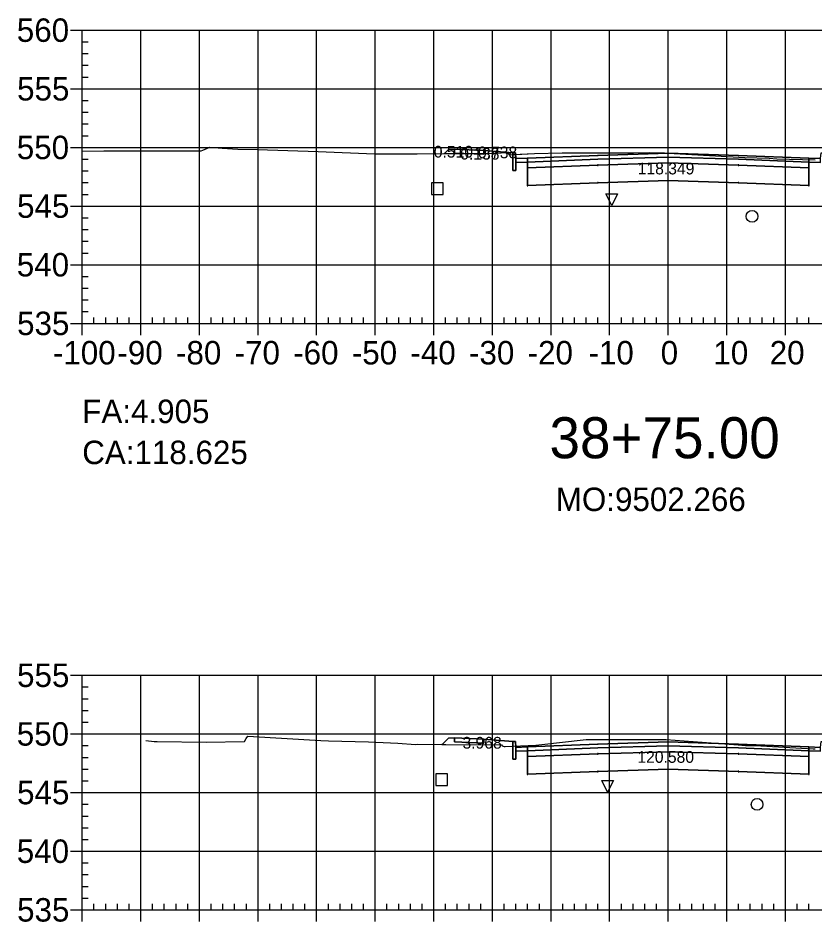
# Model space of a CAD drawing. Extents: x 704834 to 709892, y 372981 to 377533.
# Drawn here: x 707400.9 to 707536.9, y 373740.8 to 373894.9 of the extents above; entities that cross this region are included whole.
import ezdxf

# ---------------------------------------------------------------- set-up
doc = ezdxf.new("R2010")
doc.units = 0
for name, color, linetype in [('1', 7, 'Continuous'), ('10', 7, 'Continuous'), ('13', 7, 'Continuous'), ('14', 7, 'Continuous'), ('57', 7, 'Continuous'), ('59', 7, 'Continuous'), ('Default_Xsect', 7, 'Continuous'), ('Existing', 7, 'Continuous')]:
    doc.layers.add(name, color=color, linetype=linetype)

msp = doc.modelspace()

# ---------------------------------------------------------------- linework, layer by layer
for points in [[(707475.37, 373872.51), (707474.37, 373872.47)], [(707474.37, 373872.47), (707473.67, 373871.77)], [(707485.37, 373871.91), (707480.37, 373872.31)], [(707474.37, 373772.09), (707473.3, 373771.01)], [(707475.37, 373772.13), (707474.37, 373772.09)], [(707485.37, 373771.53), (707480.37, 373771.93)]]:
    msp.add_lwpolyline(points)
for points in [[(707480.37, 373872.31), (707475.37, 373872.51), (707475.37, 373871.85), (707480.37, 373871.65)], [(707485.87, 373870.91), (707485.79, 373871.91), (707485.37, 373871.91), (707485.37, 373868.91), (707485.87, 373868.91)], [(707487.87, 373870.99), (707485.87, 373870.91), (707485.87, 373870.25), (707487.87, 373870.33)], [(707511.87, 373871.17), (707523.87, 373870.81), (707535.87, 373870.33), (707535.87, 373870.99), (707523.87, 373871.47), (707511.87, 373871.83), (707499.87, 373871.47), (707487.87, 373870.99), (707487.87, 373870.33), (707499.87, 373870.81)], [(707511.87, 373870.17), (707523.87, 373869.81), (707535.87, 373869.33), (707535.87, 373870.33), (707523.87, 373870.81), (707511.87, 373871.17), (707499.87, 373870.81), (707487.87, 373870.33), (707487.87, 373869.33), (707499.87, 373869.81)], [(707511.82, 373871.12), (707511.92, 373871.12), (707511.92, 373871.22), (707511.82, 373871.22)], [(707535.87, 373870.33), (707537.87, 373870.25), (707537.87, 373870.91), (707535.87, 373870.99)], [(707511.87, 373867.17), (707523.87, 373866.81), (707535.87, 373866.33), (707535.87, 373869.33), (707523.87, 373869.81), (707511.87, 373870.17), (707499.87, 373869.81), (707487.87, 373869.33), (707487.87, 373866.33), (707499.87, 373866.81)], [(707499.82, 373869.76), (707499.92, 373869.76), (707499.92, 373869.86), (707499.82, 373869.86)], [(707511.82, 373870.12), (707511.92, 373870.12), (707511.92, 373870.22), (707511.82, 373870.22)], [(707523.82, 373869.76), (707523.92, 373869.76), (707523.92, 373869.86), (707523.82, 373869.86)], [(707487.82, 373869.28), (707487.92, 373869.28), (707487.92, 373869.38), (707487.82, 373869.38)], [(707535.82, 373869.28), (707535.92, 373869.28), (707535.92, 373869.38), (707535.82, 373869.38)], [(707487.82, 373866.28), (707487.92, 373866.28), (707487.92, 373866.38), (707487.82, 373866.38)], [(707499.82, 373866.76), (707499.92, 373866.76), (707499.92, 373866.86), (707499.82, 373866.86)], [(707511.82, 373867.12), (707511.92, 373867.12), (707511.92, 373867.22), (707511.82, 373867.22)], [(707523.82, 373866.76), (707523.92, 373866.76), (707523.92, 373866.86), (707523.82, 373866.86)], [(707535.82, 373866.28), (707535.92, 373866.28), (707535.92, 373866.38), (707535.82, 373866.38)], [(707480.37, 373771.93), (707475.37, 373772.13), (707475.37, 373771.46), (707480.37, 373771.26)], [(707485.87, 373770.53), (707485.79, 373771.53), (707485.37, 373771.53), (707485.37, 373768.53), (707485.87, 373768.53)], [(707511.87, 373770.78), (707523.87, 373770.42), (707535.87, 373769.94), (707535.87, 373770.61), (707523.87, 373771.09), (707511.87, 373771.45), (707499.87, 373771.09), (707487.87, 373770.61), (707487.87, 373769.94), (707499.87, 373770.42)], [(707511.82, 373770.73), (707511.92, 373770.73), (707511.92, 373770.83), (707511.82, 373770.83)], [(707487.87, 373770.61), (707485.87, 373770.53), (707485.87, 373769.86), (707487.87, 373769.94)], [(707511.87, 373769.78), (707523.87, 373769.42), (707535.87, 373768.94), (707535.87, 373769.94), (707523.87, 373770.42), (707511.87, 373770.78), (707499.87, 373770.42), (707487.87, 373769.94), (707487.87, 373768.94), (707499.87, 373769.42)], [(707511.87, 373766.78), (707523.87, 373766.42), (707535.87, 373765.94), (707535.87, 373768.94), (707523.87, 373769.42), (707511.87, 373769.78), (707499.87, 373769.42), (707487.87, 373768.94), (707487.87, 373765.94), (707499.87, 373766.42)], [(707499.82, 373769.37), (707499.92, 373769.37), (707499.92, 373769.47), (707499.82, 373769.47)], [(707511.82, 373769.73), (707511.92, 373769.73), (707511.92, 373769.83), (707511.82, 373769.83)], [(707523.82, 373769.37), (707523.92, 373769.37), (707523.92, 373769.47), (707523.82, 373769.47)], [(707535.87, 373769.94), (707537.87, 373769.86), (707537.87, 373770.53), (707535.87, 373770.61)], [(707487.82, 373768.89), (707487.92, 373768.89), (707487.92, 373768.99), (707487.82, 373768.99)], [(707535.82, 373768.89), (707535.92, 373768.89), (707535.92, 373768.99), (707535.82, 373768.99)], [(707499.82, 373766.37), (707499.92, 373766.37), (707499.92, 373766.47), (707499.82, 373766.47)], [(707511.82, 373766.73), (707511.92, 373766.73), (707511.92, 373766.83), (707511.82, 373766.83)], [(707523.82, 373766.37), (707523.92, 373766.37), (707523.92, 373766.47), (707523.82, 373766.47)], [(707487.82, 373765.89), (707487.92, 373765.89), (707487.92, 373765.99), (707487.82, 373765.99)], [(707535.82, 373765.89), (707535.92, 373765.89), (707535.92, 373765.99), (707535.82, 373765.99)]]:
    msp.add_lwpolyline(points, close=True)
at = {"layer": '1'}
for points in [[(707473.67, 373871.77), (707476.96, 373871.78), (707475.37, 373871.85), (707475.37, 373872.51), (707474.37, 373872.47)], [(707476.96, 373871.78), (707478, 373871.79), (707480.37, 373871.81), (707480.37, 373871.65)], [(707480.37, 373871.81), (707482.32, 373871.84), (707484.42, 373871.95), (707484.56, 373871.79), (707484.74, 373871.57), (707485.37, 373871.6), (707485.37, 373871.91), (707480.37, 373872.31)], [(707502.23, 373862.9), (707501.23, 373864.9), (707503.23, 373864.9)], [(707473.3, 373771.01), (707473.9, 373771), (707483.39, 373770.94), (707483.53, 373770.76), (707483.85, 373770.65), (707484.02, 373770.68), (707485.37, 373770.74), (707485.37, 373771.53), (707480.37, 373771.93), (707480.37, 373771.26), (707475.37, 373771.46), (707475.37, 373772.13), (707474.37, 373772.09)], [(707501.52, 373762.86), (707500.52, 373764.86), (707502.52, 373764.86)]]:
    msp.add_lwpolyline(points, close=True, dxfattribs=at)
for points in [[(707537.87, 373870.25), (707535.87, 373870.33), (707535.87, 373869.33), (707535.87, 373866.33), (707523.87, 373866.81), (707511.87, 373867.17), (707499.87, 373866.81), (707487.87, 373866.33), (707487.87, 373869.33), (707487.87, 373870.33), (707485.87, 373870.25), (707485.87, 373868.91), (707485.37, 373868.91), (707485.37, 373871.6), (707489.06, 373871.78), (707493.77, 373871.92), (707505.96, 373871.89), (707508.6, 373871.93), (707511.2, 373871.92), (707512.89, 373871.79), (707524.91, 373871.11), (707529.08, 373870.98), (707530.38, 373870.9), (707536.93, 373870.69)], [(707537.87, 373769.86), (707535.87, 373769.94), (707535.87, 373768.94), (707535.87, 373765.94), (707523.87, 373766.42), (707511.87, 373766.78), (707499.87, 373766.42), (707487.87, 373765.94), (707487.87, 373768.94), (707487.87, 373769.94), (707485.87, 373769.86), (707485.87, 373768.53), (707485.37, 373768.53), (707485.37, 373770.74), (707489.3, 373770.92), (707497.85, 373771.85), (707506.84, 373771.86), (707511.52, 373771.85), (707523.78, 373770.94), (707525.06, 373770.87), (707526.72, 373770.82), (707536.61, 373770.27), (707536.65, 373770.27), (707536.73, 373770.28), (707536.92, 373770.27)]]:
    msp.add_lwpolyline(points, dxfattribs=at)
at = {"layer": '10'}
for points in [[(707471.44, 373864.77), (707473.44, 373864.77), (707473.44, 373866.77), (707471.44, 373866.77)], [(707472.18, 373764.02), (707474.18, 373764.02), (707474.18, 373766.02), (707472.18, 373766.02)]]:
    msp.add_lwpolyline(points, close=True, dxfattribs=at)
at = {"layer": '13'}
for centre in [(707526.17, 373861.07), (707527.03, 373760.8)]:
    msp.add_circle(centre, 1, dxfattribs=at)
at = {"layer": '14'}
for points in [[(707473.67, 373871.77), (707473.67, 373871.82), (707473.67, 373871.77), (707473.62, 373871.77), (707473.67, 373871.77), (707473.67, 373871.72), (707473.67, 373871.77), (707473.72, 373871.77)], [(707487.87, 373870.99), (707487.87, 373871.04), (707487.87, 373870.99), (707487.82, 373870.99), (707487.87, 373870.99), (707487.87, 373870.94), (707487.87, 373870.99), (707487.92, 373870.99)], [(707499.87, 373871.47), (707499.87, 373871.52), (707499.87, 373871.47), (707499.82, 373871.47), (707499.87, 373871.47), (707499.87, 373871.42), (707499.87, 373871.47), (707499.92, 373871.47)], [(707511.87, 373871.83), (707511.87, 373871.88), (707511.87, 373871.83), (707511.82, 373871.83), (707511.87, 373871.83), (707511.87, 373871.78), (707511.87, 373871.83), (707511.92, 373871.83)], [(707523.87, 373871.47), (707523.87, 373871.52), (707523.87, 373871.47), (707523.82, 373871.47), (707523.87, 373871.47), (707523.87, 373871.42), (707523.87, 373871.47), (707523.92, 373871.47)], [(707535.87, 373870.99), (707535.87, 373871.04), (707535.87, 373870.99), (707535.82, 373870.99), (707535.87, 373870.99), (707535.87, 373870.94), (707535.87, 373870.99), (707535.92, 373870.99)], [(707473.3, 373771.01), (707473.3, 373771.06), (707473.3, 373771.01), (707473.25, 373771.01), (707473.3, 373771.01), (707473.3, 373770.96), (707473.3, 373771.01), (707473.35, 373771.01)], [(707499.87, 373771.09), (707499.87, 373771.14), (707499.87, 373771.09), (707499.82, 373771.09), (707499.87, 373771.09), (707499.87, 373771.04), (707499.87, 373771.09), (707499.92, 373771.09)], [(707511.87, 373771.45), (707511.87, 373771.5), (707511.87, 373771.45), (707511.82, 373771.45), (707511.87, 373771.45), (707511.87, 373771.4), (707511.87, 373771.45), (707511.92, 373771.45)], [(707523.87, 373771.09), (707523.87, 373771.14), (707523.87, 373771.09), (707523.82, 373771.09), (707523.87, 373771.09), (707523.87, 373771.04), (707523.87, 373771.09), (707523.92, 373771.09)], [(707487.87, 373770.61), (707487.87, 373770.66), (707487.87, 373770.61), (707487.82, 373770.61), (707487.87, 373770.61), (707487.87, 373770.56), (707487.87, 373770.61), (707487.92, 373770.61)], [(707535.87, 373770.61), (707535.87, 373770.66), (707535.87, 373770.61), (707535.82, 373770.61), (707535.87, 373770.61), (707535.87, 373770.56), (707535.87, 373770.61), (707535.92, 373770.61)]]:
    msp.add_lwpolyline(points, dxfattribs=at)
at = {"layer": '57'}
for p, q in [((707409.87, 373892.82), (707411.87, 373892.82)), ((707411.87, 373892.82), (707611.87, 373892.82)), ((707411.87, 373842.82), (707411.87, 373892.82)), ((707411.87, 373842.82), (707411.87, 373892.82)), ((707421.87, 373842.82), (707421.87, 373892.82)), ((707431.87, 373842.82), (707431.87, 373892.82)), ((707441.87, 373842.82), (707441.87, 373892.82)), ((707451.87, 373842.82), (707451.87, 373892.82)), ((707461.87, 373842.82), (707461.87, 373892.82)), ((707471.87, 373842.82), (707471.87, 373892.82)), ((707481.87, 373842.82), (707481.87, 373892.82)), ((707491.87, 373842.82), (707491.87, 373892.82)), ((707501.87, 373842.82), (707501.87, 373892.82)), ((707511.87, 373842.82), (707511.87, 373892.82)), ((707521.87, 373842.82), (707521.87, 373892.82)), ((707531.87, 373842.82), (707531.87, 373892.82)), ((707411.87, 373890.82), (707412.87, 373890.82)), ((707411.87, 373888.82), (707412.87, 373888.82)), ((707411.87, 373886.82), (707412.87, 373886.82)), ((707411.87, 373884.82), (707412.87, 373884.82)), ((707409.87, 373882.82), (707411.87, 373882.82)), ((707411.87, 373882.82), (707611.87, 373882.82)), ((707411.87, 373880.82), (707412.87, 373880.82)), ((707411.87, 373878.82), (707412.87, 373878.82)), ((707411.87, 373876.82), (707412.87, 373876.82)), ((707411.87, 373874.82), (707412.87, 373874.82)), ((707409.87, 373872.82), (707411.87, 373872.82)), ((707411.87, 373872.82), (707611.87, 373872.82)), ((707411.87, 373870.82), (707412.87, 373870.82)), ((707411.87, 373868.82), (707412.87, 373868.82)), ((707411.87, 373866.82), (707412.87, 373866.82)), ((707411.87, 373864.82), (707412.87, 373864.82)), ((707409.87, 373862.82), (707411.87, 373862.82)), ((707411.87, 373862.82), (707611.87, 373862.82)), ((707411.87, 373860.82), (707412.87, 373860.82)), ((707411.87, 373858.82), (707412.87, 373858.82)), ((707411.87, 373856.82), (707412.87, 373856.82)), ((707411.87, 373854.82), (707412.87, 373854.82)), ((707409.87, 373852.82), (707411.87, 373852.82)), ((707411.87, 373852.82), (707611.87, 373852.82)), ((707411.87, 373850.82), (707412.87, 373850.82)), ((707411.87, 373848.82), (707412.87, 373848.82)), ((707411.87, 373846.82), (707412.87, 373846.82)), ((707411.87, 373844.82), (707412.87, 373844.82)), ((707413.87, 373842.82), (707413.87, 373843.82)), ((707415.87, 373842.82), (707415.87, 373843.82)), ((707417.87, 373842.82), (707417.87, 373843.82)), ((707419.87, 373842.82), (707419.87, 373843.82)), ((707423.87, 373842.82), (707423.87, 373843.82)), ((707425.87, 373842.82), (707425.87, 373843.82)), ((707427.87, 373842.82), (707427.87, 373843.82)), ((707429.87, 373842.82), (707429.87, 373843.82)), ((707433.87, 373842.82), (707433.87, 373843.82)), ((707435.87, 373842.82), (707435.87, 373843.82)), ((707437.87, 373842.82), (707437.87, 373843.82)), ((707439.87, 373842.82), (707439.87, 373843.82)), ((707443.87, 373842.82), (707443.87, 373843.82)), ((707445.87, 373842.82), (707445.87, 373843.82)), ((707447.87, 373842.82), (707447.87, 373843.82)), ((707449.87, 373842.82), (707449.87, 373843.82)), ((707453.87, 373842.82), (707453.87, 373843.82)), ((707455.87, 373842.82), (707455.87, 373843.82)), ((707457.87, 373842.82), (707457.87, 373843.82)), ((707459.87, 373842.82), (707459.87, 373843.82)), ((707463.87, 373842.82), (707463.87, 373843.82)), ((707465.87, 373842.82), (707465.87, 373843.82)), ((707467.87, 373842.82), (707467.87, 373843.82)), ((707469.87, 373842.82), (707469.87, 373843.82)), ((707473.87, 373842.82), (707473.87, 373843.82)), ((707475.87, 373842.82), (707475.87, 373843.82)), ((707477.87, 373842.82), (707477.87, 373843.82)), ((707479.87, 373842.82), (707479.87, 373843.82)), ((707483.87, 373842.82), (707483.87, 373843.82)), ((707485.87, 373842.82), (707485.87, 373843.82)), ((707487.87, 373842.82), (707487.87, 373843.82)), ((707489.87, 373842.82), (707489.87, 373843.82)), ((707493.87, 373842.82), (707493.87, 373843.82)), ((707495.87, 373842.82), (707495.87, 373843.82)), ((707497.87, 373842.82), (707497.87, 373843.82)), ((707499.87, 373842.82), (707499.87, 373843.82)), ((707503.87, 373842.82), (707503.87, 373843.82)), ((707505.87, 373842.82), (707505.87, 373843.82)), ((707507.87, 373842.82), (707507.87, 373843.82)), ((707509.87, 373842.82), (707509.87, 373843.82)), ((707513.87, 373842.82), (707513.87, 373843.82)), ((707515.87, 373842.82), (707515.87, 373843.82)), ((707517.87, 373842.82), (707517.87, 373843.82)), ((707519.87, 373842.82), (707519.87, 373843.82)), ((707523.87, 373842.82), (707523.87, 373843.82)), ((707525.87, 373842.82), (707525.87, 373843.82)), ((707527.87, 373842.82), (707527.87, 373843.82)), ((707529.87, 373842.82), (707529.87, 373843.82)), ((707533.87, 373842.82), (707533.87, 373843.82)), ((707535.87, 373842.82), (707535.87, 373843.82)), ((707409.87, 373842.82), (707411.87, 373842.82)), ((707411.87, 373842.82), (707611.87, 373842.82)), ((707411.87, 373842.82), (707611.87, 373842.82)), ((707411.87, 373840.82), (707411.87, 373842.82)), ((707421.87, 373840.82), (707421.87, 373842.82)), ((707431.87, 373840.82), (707431.87, 373842.82)), ((707441.87, 373840.82), (707441.87, 373842.82)), ((707451.87, 373840.82), (707451.87, 373842.82)), ((707461.87, 373840.82), (707461.87, 373842.82)), ((707471.87, 373840.82), (707471.87, 373842.82)), ((707481.87, 373840.82), (707481.87, 373842.82)), ((707491.87, 373840.82), (707491.87, 373842.82)), ((707501.87, 373840.82), (707501.87, 373842.82)), ((707511.87, 373840.82), (707511.87, 373842.82)), ((707521.87, 373840.82), (707521.87, 373842.82)), ((707531.87, 373840.82), (707531.87, 373842.82)), ((707409.87, 373782.82), (707411.87, 373782.82)), ((707411.87, 373782.82), (707611.87, 373782.82)), ((707411.87, 373742.82), (707411.87, 373782.82)), ((707411.87, 373742.82), (707411.87, 373782.82)), ((707421.87, 373742.82), (707421.87, 373782.82)), ((707431.87, 373742.82), (707431.87, 373782.82)), ((707441.87, 373742.82), (707441.87, 373782.82)), ((707451.87, 373742.82), (707451.87, 373782.82)), ((707461.87, 373742.82), (707461.87, 373782.82)), ((707471.87, 373742.82), (707471.87, 373782.82)), ((707481.87, 373742.82), (707481.87, 373782.82)), ((707491.87, 373742.82), (707491.87, 373782.82)), ((707501.87, 373742.82), (707501.87, 373782.82)), ((707511.87, 373742.82), (707511.87, 373782.82)), ((707521.87, 373742.82), (707521.87, 373782.82)), ((707531.87, 373742.82), (707531.87, 373782.82)), ((707411.87, 373780.82), (707412.87, 373780.82)), ((707411.87, 373778.82), (707412.87, 373778.82)), ((707411.87, 373776.82), (707412.87, 373776.82)), ((707411.87, 373774.82), (707412.87, 373774.82)), ((707409.87, 373772.82), (707411.87, 373772.82)), ((707411.87, 373772.82), (707611.87, 373772.82)), ((707411.87, 373770.82), (707412.87, 373770.82)), ((707411.87, 373768.82), (707412.87, 373768.82)), ((707411.87, 373766.82), (707412.87, 373766.82)), ((707411.87, 373764.82), (707412.87, 373764.82)), ((707409.87, 373762.82), (707411.87, 373762.82)), ((707411.87, 373762.82), (707611.87, 373762.82)), ((707411.87, 373760.82), (707412.87, 373760.82)), ((707411.87, 373758.82), (707412.87, 373758.82)), ((707411.87, 373756.82), (707412.87, 373756.82)), ((707411.87, 373754.82), (707412.87, 373754.82)), ((707409.87, 373752.82), (707411.87, 373752.82)), ((707411.87, 373752.82), (707611.87, 373752.82)), ((707411.87, 373750.82), (707412.87, 373750.82)), ((707411.87, 373748.82), (707412.87, 373748.82)), ((707411.87, 373746.82), (707412.87, 373746.82)), ((707411.87, 373744.82), (707412.87, 373744.82)), ((707413.87, 373742.82), (707413.87, 373743.82)), ((707415.87, 373742.82), (707415.87, 373743.82)), ((707417.87, 373742.82), (707417.87, 373743.82)), ((707419.87, 373742.82), (707419.87, 373743.82)), ((707423.87, 373742.82), (707423.87, 373743.82)), ((707425.87, 373742.82), (707425.87, 373743.82)), ((707427.87, 373742.82), (707427.87, 373743.82)), ((707429.87, 373742.82), (707429.87, 373743.82)), ((707433.87, 373742.82), (707433.87, 373743.82)), ((707435.87, 373742.82), (707435.87, 373743.82)), ((707437.87, 373742.82), (707437.87, 373743.82)), ((707439.87, 373742.82), (707439.87, 373743.82)), ((707443.87, 373742.82), (707443.87, 373743.82)), ((707445.87, 373742.82), (707445.87, 373743.82)), ((707447.87, 373742.82), (707447.87, 373743.82)), ((707449.87, 373742.82), (707449.87, 373743.82)), ((707453.87, 373742.82), (707453.87, 373743.82)), ((707455.87, 373742.82), (707455.87, 373743.82)), ((707457.87, 373742.82), (707457.87, 373743.82)), ((707459.87, 373742.82), (707459.87, 373743.82)), ((707463.87, 373742.82), (707463.87, 373743.82)), ((707465.87, 373742.82), (707465.87, 373743.82)), ((707467.87, 373742.82), (707467.87, 373743.82)), ((707469.87, 373742.82), (707469.87, 373743.82)), ((707473.87, 373742.82), (707473.87, 373743.82)), ((707475.87, 373742.82), (707475.87, 373743.82)), ((707477.87, 373742.82), (707477.87, 373743.82)), ((707479.87, 373742.82), (707479.87, 373743.82)), ((707483.87, 373742.82), (707483.87, 373743.82)), ((707485.87, 373742.82), (707485.87, 373743.82)), ((707487.87, 373742.82), (707487.87, 373743.82)), ((707489.87, 373742.82), (707489.87, 373743.82)), ((707493.87, 373742.82), (707493.87, 373743.82)), ((707495.87, 373742.82), (707495.87, 373743.82)), ((707497.87, 373742.82), (707497.87, 373743.82)), ((707499.87, 373742.82), (707499.87, 373743.82)), ((707503.87, 373742.82), (707503.87, 373743.82)), ((707505.87, 373742.82), (707505.87, 373743.82)), ((707507.87, 373742.82), (707507.87, 373743.82)), ((707509.87, 373742.82), (707509.87, 373743.82)), ((707513.87, 373742.82), (707513.87, 373743.82)), ((707515.87, 373742.82), (707515.87, 373743.82)), ((707517.87, 373742.82), (707517.87, 373743.82)), ((707519.87, 373742.82), (707519.87, 373743.82)), ((707523.87, 373742.82), (707523.87, 373743.82)), ((707525.87, 373742.82), (707525.87, 373743.82)), ((707527.87, 373742.82), (707527.87, 373743.82)), ((707529.87, 373742.82), (707529.87, 373743.82)), ((707533.87, 373742.82), (707533.87, 373743.82)), ((707535.87, 373742.82), (707535.87, 373743.82)), ((707409.87, 373742.82), (707411.87, 373742.82)), ((707411.87, 373742.82), (707611.87, 373742.82)), ((707411.87, 373742.82), (707611.87, 373742.82)), ((707411.87, 373740.82), (707411.87, 373742.82)), ((707421.87, 373740.82), (707421.87, 373742.82)), ((707431.87, 373740.82), (707431.87, 373742.82)), ((707441.87, 373740.82), (707441.87, 373742.82)), ((707451.87, 373740.82), (707451.87, 373742.82)), ((707461.87, 373740.82), (707461.87, 373742.82)), ((707471.87, 373740.82), (707471.87, 373742.82)), ((707481.87, 373740.82), (707481.87, 373742.82)), ((707491.87, 373740.82), (707491.87, 373742.82)), ((707501.87, 373740.82), (707501.87, 373742.82)), ((707511.87, 373740.82), (707511.87, 373742.82)), ((707521.87, 373740.82), (707521.87, 373742.82)), ((707531.87, 373740.82), (707531.87, 373742.82))]:
    msp.add_line(p, q, dxfattribs=at)
at = {"layer": 'Default_Xsect'}
for points in [[(707473.67, 373871.77), (707474.37, 373872.47), (707475.37, 373872.51), (707480.37, 373872.31), (707485.37, 373871.91), (707485.79, 373871.91), (707485.87, 373870.91), (707487.87, 373870.99), (707499.87, 373871.47), (707511.87, 373871.83), (707523.87, 373871.47), (707535.87, 373870.99), (707537.87, 373870.91), (707537.96, 373871.91), (707538.37, 373871.91), (707543.37, 373872.31), (707548.37, 373872.51), (707549.37, 373872.47), (707551.13, 373870.71)], [(707473.3, 373771.01), (707474.37, 373772.09), (707475.37, 373772.13), (707480.37, 373771.93), (707485.37, 373771.53), (707485.79, 373771.53), (707485.87, 373770.53), (707487.87, 373770.61), (707499.87, 373771.09), (707511.87, 373771.45), (707523.87, 373771.09), (707535.87, 373770.61), (707537.87, 373770.53), (707537.96, 373771.53), (707538.37, 373771.53), (707543.37, 373771.93), (707548.37, 373772.13), (707549.37, 373772.09), (707551.12, 373770.34)]]:
    msp.add_lwpolyline(points, dxfattribs=at)
at = {"layer": 'Existing'}
for points in [[(707411.87, 373872.19), (707415.54, 373872.24), (707416.27, 373872.25), (707416.33, 373872.25), (707416.38, 373872.25), (707416.7, 373872.25), (707432.14, 373872.22), (707432.42, 373872.35), (707433.66, 373872.87), (707435.75, 373872.67), (707438.4, 373872.53), (707441.75, 373872.45), (707452.13, 373872.1), (707461.73, 373871.72), (707469, 373871.75), (707478, 373871.79), (707482.32, 373871.84), (707484.42, 373871.95), (707484.56, 373871.79), (707484.74, 373871.57), (707489.06, 373871.78), (707493.77, 373871.92), (707505.96, 373871.89), (707508.6, 373871.93), (707511.2, 373871.92), (707512.89, 373871.79), (707524.91, 373871.11), (707529.08, 373870.98), (707530.38, 373870.9), (707536.93, 373870.69)], [(707422.71, 373771.67), (707424.16, 373771.55), (707424.67, 373771.53), (707433.02, 373771.44), (707439.53, 373771.5), (707439.85, 373772.01), (707440.14, 373772.41), (707452.6, 373771.7), (707453.88, 373771.64), (707460.71, 373771.46), (707465.72, 373771.22), (707468.71, 373771.03), (707469.12, 373771.08), (707473.9, 373771), (707483.39, 373770.94), (707483.53, 373770.76), (707483.85, 373770.65), (707484.02, 373770.68), (707489.3, 373770.92), (707497.85, 373771.85), (707506.84, 373771.86), (707511.52, 373771.85), (707523.78, 373770.94), (707525.06, 373770.87), (707526.72, 373770.82), (707536.61, 373770.27), (707536.65, 373770.27), (707536.73, 373770.28), (707536.92, 373770.27)]]:
    msp.add_lwpolyline(points, dxfattribs=at)

# ---------------------------------------------------------------- texts
msp.add_text('CA:118.625', height=4).set_placement((707411.87, 373818.82))
at = {"layer": '1'}
msp.add_text('38+75.00', height=7, dxfattribs=at).set_placement((707491.6, 373819.82))
at = {"layer": '14'}
for p in [(707475.34, 373872.46), (707475.34, 373871.8), (707480.34, 373871.6), (707475.34, 373772.08), (707475.34, 373771.41), (707480.34, 373771.21)]:
    msp.add_text('+', height=0.1, dxfattribs=at).set_placement(p)
at = {"layer": '57'}
for s, p in [('560', (707400.7, 373890.82)), ('555', (707400.75, 373880.82)), ('550', (707400.7, 373870.82)), ('545', (707400.75, 373860.82)), ('540', (707400.7, 373850.82)), ('535', (707400.75, 373840.82)), ('-100', (707406.86, 373835.82)), ('-90', (707417.87, 373835.82)), ('-80', (707427.87, 373835.82)), ('-70', (707437.87, 373835.82)), ('-60', (707447.87, 373835.82)), ('-50', (707457.87, 373835.82)), ('-40', (707467.87, 373835.82)), ('-30', (707477.87, 373835.82)), ('-20', (707487.87, 373835.82)), ('-10', (707498.26, 373835.82)), ('0', (707510.58, 373835.82)), ('10', (707519.57, 373835.82)), ('20', (707529.18, 373835.82)), ('555', (707400.75, 373780.82)), ('550', (707400.7, 373770.82)), ('545', (707400.75, 373760.82)), ('540', (707400.7, 373750.82)), ('535', (707400.75, 373740.82))]:
    msp.add_text(s, height=4, dxfattribs=at).set_placement(p)
at = {"layer": '59'}
for s, height, p in [('0.510', 2, (707471.86, 373871.09)), ('0.138', 2, (707476.37, 373870.75)), ('0.738', 2, (707479.4, 373870.97)), ('118.349', 2, (707506.66, 373868.22)), ('FA:4.905', 4, (707411.87, 373825.82)), ('MO:9502.266', 4, (707492.68, 373810.82)), ('3.968', 2, (707476.76, 373770.31)), ('120.580', 2, (707506.6, 373767.89))]:
    msp.add_text(s, height=height, dxfattribs=at).set_placement(p)

doc.saveas('drawing.dxf')
